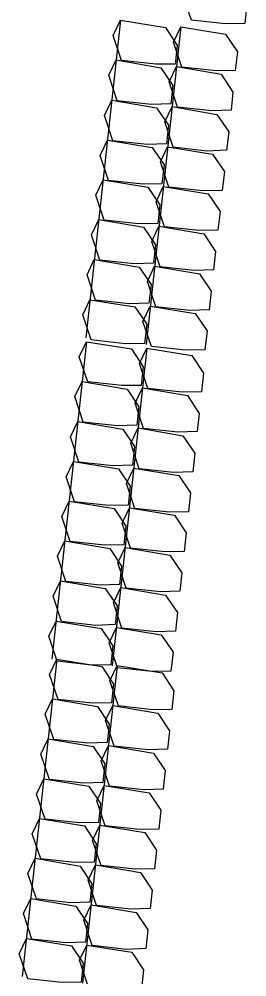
# Model space of a CAD drawing. Extents: x 465700 to 483515, y 488970 to 507540.
# Drawn here: x 481180.6 to 481194.8, y 490341.6 to 490401.6 of the extents above; entities that cross this region are included whole.
import ezdxf

# ---------------------------------------------------------------- set-up
doc = ezdxf.new("R2010")
doc.units = 0
doc.layers.add('Prop Erosion Embankment Toe Protection CELL', color=7, linetype='Continuous')

msp = doc.modelspace()

# ---------------------------------------------------------------- linework, layer by layer
at = {"layer": 'Prop Erosion Embankment Toe Protection CELL'}
for p, q in [((481186.912, 490401.512), (481184.748, 490381.629)), ((481190.689, 490401.101), (481188.525, 490381.218)), ((481184.786, 490381.385), (481182.622, 490361.503)), ((481188.564, 490380.974), (481186.4, 490361.092)), ((481182.931, 490361.504), (481180.767, 490341.621)), ((481186.708, 490361.093), (481184.544, 490341.21))]:
    msp.add_line(p, q, dxfattribs=at)
for points in [[(481194.705, 490401.307), (481193.496, 490401.287), (481191.359, 490401.52), (481190.825, 490403.087), (481191.281, 490404.043), (481194.098, 490403.586), (481194.835, 490402.499), (481194.705, 490401.307)], [(481190.336, 490398.775), (481189.127, 490398.756), (481186.989, 490398.989), (481186.456, 490400.556), (481186.912, 490401.512), (481189.729, 490401.054), (481190.463, 490399.943), (481190.336, 490398.775)], [(481194.113, 490398.364), (481192.904, 490398.345), (481190.767, 490398.577), (481190.233, 490400.144), (481190.689, 490401.101), (481193.506, 490400.643), (481194.241, 490399.532), (481194.113, 490398.364)], [(481190.065, 490396.29), (481188.853, 490396.246), (481186.716, 490396.478), (481186.185, 490398.07), (481186.641, 490399.027), (481189.456, 490398.544), (481190.19, 490397.433), (481190.065, 490396.29)], [(481193.843, 490395.879), (481192.631, 490395.835), (481190.494, 490396.067), (481189.963, 490397.659), (481190.419, 490398.615), (481193.233, 490398.133), (481193.967, 490397.022), (481193.843, 490395.879)], [(481189.792, 490393.78), (481188.58, 490393.736), (481186.443, 490393.968), (481185.912, 490395.56), (481186.368, 490396.516), (481189.182, 490396.034), (481189.919, 490394.948), (481189.792, 490393.78)], [(481193.57, 490393.369), (481192.358, 490393.324), (481190.22, 490393.557), (481189.69, 490395.149), (481190.146, 490396.105), (481192.96, 490395.623), (481193.697, 490394.537), (481193.57, 490393.369)], [(481189.519, 490391.27), (481188.31, 490391.25), (481186.172, 490391.483), (481185.639, 490393.05), (481186.095, 490394.006), (481188.912, 490393.549), (481189.649, 490392.463), (481189.519, 490391.27)], [(481193.296, 490390.858), (481192.087, 490390.839), (481189.95, 490391.072), (481189.416, 490392.639), (481189.872, 490393.595), (481192.689, 490393.137), (481193.426, 490392.051), (481193.296, 490390.858)], [(481189.248, 490388.784), (481188.039, 490388.765), (481185.902, 490388.998), (481185.368, 490390.565), (481185.824, 490391.521), (481188.641, 490391.063), (481189.375, 490389.952), (481189.248, 490388.784)], [(481193.026, 490388.373), (481191.817, 490388.354), (481189.679, 490388.586), (481189.146, 490390.153), (481189.602, 490391.11), (481192.419, 490390.652), (481193.153, 490389.541), (481193.026, 490388.373)], [(481188.978, 490386.299), (481187.766, 490386.255), (481185.628, 490386.488), (481185.098, 490388.079), (481185.554, 490389.036), (481188.368, 490388.553), (481189.102, 490387.442), (481188.978, 490386.299)], [(481192.755, 490385.888), (481191.543, 490385.844), (481189.406, 490386.076), (481188.875, 490387.668), (481189.331, 490388.624), (481192.146, 490388.142), (481192.88, 490387.031), (481192.755, 490385.888)], [(481188.704, 490383.789), (481187.493, 490383.745), (481185.355, 490383.977), (481184.824, 490385.569), (481185.28, 490386.525), (481188.095, 490386.043), (481188.832, 490384.957), (481188.704, 490383.789)], [(481192.482, 490383.378), (481191.27, 490383.334), (481189.133, 490383.566), (481188.602, 490385.158), (481189.058, 490386.114), (481191.872, 490385.632), (481192.609, 490384.546), (481192.482, 490383.378)], [(481188.431, 490381.279), (481187.222, 490381.259), (481185.085, 490381.492), (481184.551, 490383.059), (481185.007, 490384.015), (481187.824, 490383.558), (481188.561, 490382.472), (481188.431, 490381.279)], [(481192.209, 490380.867), (481191, 490380.848), (481188.862, 490381.081), (481188.329, 490382.648), (481188.785, 490383.604), (481191.602, 490383.147), (481192.339, 490382.06), (481192.209, 490380.867)], [(481188.21, 490378.649), (481187.001, 490378.63), (481184.863, 490378.862), (481184.33, 490380.429), (481184.786, 490381.385), (481187.603, 490380.928), (481188.337, 490379.817), (481188.21, 490378.649)], [(481191.988, 490378.238), (481190.779, 490378.218), (481188.641, 490378.451), (481188.108, 490380.018), (481188.564, 490380.974), (481191.381, 490380.517), (481192.115, 490379.406), (481191.988, 490378.238)], [(481187.939, 490376.164), (481186.728, 490376.119), (481184.59, 490376.352), (481184.059, 490377.944), (481184.516, 490378.9), (481187.33, 490378.418), (481188.064, 490377.307), (481187.939, 490376.164)], [(481191.717, 490375.752), (481190.505, 490375.708), (481188.368, 490375.941), (481187.837, 490377.533), (481188.293, 490378.489), (481191.108, 490378.007), (481191.842, 490376.896), (481191.717, 490375.752)], [(481187.666, 490373.653), (481186.454, 490373.609), (481184.317, 490373.842), (481183.786, 490375.434), (481184.242, 490376.39), (481187.057, 490375.908), (481187.793, 490374.822), (481187.666, 490373.653)], [(481191.444, 490373.242), (481190.232, 490373.198), (481188.095, 490373.431), (481187.564, 490375.023), (481188.02, 490375.979), (481190.834, 490375.496), (481191.571, 490374.41), (481191.444, 490373.242)], [(481187.393, 490371.143), (481186.184, 490371.124), (481184.046, 490371.357), (481183.513, 490372.924), (481183.969, 490373.88), (481186.786, 490373.422), (481187.523, 490372.336), (481187.393, 490371.143)], [(481191.171, 490370.732), (481189.962, 490370.713), (481187.824, 490370.945), (481187.291, 490372.512), (481187.747, 490373.469), (481190.564, 490373.011), (481191.301, 490371.925), (481191.171, 490370.732)], [(481187.123, 490368.658), (481185.913, 490368.639), (481183.776, 490368.871), (481183.242, 490370.438), (481183.699, 490371.395), (481186.516, 490370.937), (481187.25, 490369.826), (481187.123, 490368.658)], [(481190.9, 490368.247), (481189.691, 490368.227), (481187.554, 490368.46), (481187.02, 490370.027), (481187.476, 490370.983), (481190.293, 490370.526), (481191.027, 490369.415), (481190.9, 490368.247)], [(481186.852, 490366.173), (481185.64, 490366.129), (481183.503, 490366.361), (481182.972, 490367.953), (481183.428, 490368.909), (481186.242, 490368.427), (481186.976, 490367.316), (481186.852, 490366.173)], [(481190.63, 490365.761), (481189.418, 490365.717), (481187.28, 490365.95), (481186.75, 490367.542), (481187.206, 490368.498), (481190.02, 490368.016), (481190.754, 490366.905), (481190.63, 490365.761)], [(481186.579, 490363.662), (481185.367, 490363.618), (481183.23, 490363.851), (481182.699, 490365.443), (481183.155, 490366.399), (481185.969, 490365.917), (481186.706, 490364.831), (481186.579, 490363.662)], [(481190.356, 490363.251), (481189.145, 490363.207), (481187.007, 490363.44), (481186.476, 490365.032), (481186.932, 490365.988), (481189.747, 490365.505), (481190.484, 490364.419), (481190.356, 490363.251)], [(481186.306, 490361.152), (481185.096, 490361.133), (481182.959, 490361.366), (481182.425, 490362.933), (481182.882, 490363.889), (481185.699, 490363.431), (481186.435, 490362.345), (481186.306, 490361.152)], [(481190.083, 490360.741), (481188.874, 490360.722), (481186.737, 490360.954), (481186.203, 490362.521), (481186.659, 490363.478), (481189.476, 490363.02), (481190.213, 490361.934), (481190.083, 490360.741)], [(481186.355, 490358.767), (481185.146, 490358.748), (481183.008, 490358.981), (481182.475, 490360.548), (481182.931, 490361.504), (481185.748, 490361.046), (481186.482, 490359.935), (481186.355, 490358.767)], [(481190.132, 490358.356), (481188.923, 490358.337), (481186.786, 490358.57), (481186.252, 490360.136), (481186.708, 490361.093), (481189.526, 490360.635), (481190.26, 490359.524), (481190.132, 490358.356)], [(481186.084, 490356.282), (481184.872, 490356.238), (481182.735, 490356.471), (481182.204, 490358.062), (481182.66, 490359.019), (481185.475, 490358.536), (481186.209, 490357.425), (481186.084, 490356.282)], [(481189.862, 490355.871), (481188.65, 490355.827), (481186.513, 490356.059), (481185.982, 490357.651), (481186.438, 490358.607), (481189.252, 490358.125), (481189.986, 490357.014), (481189.862, 490355.871)], [(481185.811, 490353.772), (481184.599, 490353.728), (481182.462, 490353.96), (481181.931, 490355.552), (481182.387, 490356.508), (481185.201, 490356.026), (481185.938, 490354.94), (481185.811, 490353.772)], [(481189.589, 490353.361), (481188.377, 490353.317), (481186.239, 490353.549), (481185.709, 490355.141), (481186.165, 490356.097), (481188.979, 490355.615), (481189.716, 490354.529), (481189.589, 490353.361)], [(481185.538, 490351.262), (481184.329, 490351.242), (481182.191, 490351.475), (481181.658, 490353.042), (481182.114, 490353.998), (481184.931, 490353.541), (481185.668, 490352.455), (481185.538, 490351.262)], [(481189.315, 490350.85), (481188.106, 490350.831), (481185.969, 490351.064), (481185.435, 490352.631), (481185.892, 490353.587), (481188.709, 490353.13), (481189.445, 490352.043), (481189.315, 490350.85)], [(481185.267, 490348.776), (481184.058, 490348.757), (481181.921, 490348.99), (481181.387, 490350.557), (481181.843, 490351.513), (481184.66, 490351.055), (481185.394, 490349.944), (481185.267, 490348.776)], [(481189.045, 490348.365), (481187.836, 490348.346), (481185.698, 490348.579), (481185.165, 490350.145), (481185.621, 490351.102), (481188.438, 490350.644), (481189.172, 490349.533), (481189.045, 490348.365)], [(481184.997, 490346.291), (481183.785, 490346.247), (481181.648, 490346.48), (481181.117, 490348.071), (481181.573, 490349.028), (481184.387, 490348.545), (481185.121, 490347.434), (481184.997, 490346.291)], [(481188.774, 490345.88), (481187.563, 490345.836), (481185.425, 490346.068), (481184.894, 490347.66), (481185.35, 490348.616), (481188.165, 490348.134), (481188.899, 490347.023), (481188.774, 490345.88)], [(481184.724, 490343.781), (481183.512, 490343.737), (481181.374, 490343.969), (481180.843, 490345.561), (481181.3, 490346.517), (481184.114, 490346.035), (481184.851, 490344.949), (481184.724, 490343.781)], [(481188.501, 490343.37), (481187.289, 490343.326), (481185.152, 490343.558), (481184.621, 490345.15), (481185.077, 490346.106), (481187.892, 490345.624), (481188.628, 490344.538), (481188.501, 490343.37)], [(481184.45, 490341.271), (481183.241, 490341.251), (481181.104, 490341.484), (481180.57, 490343.051), (481181.026, 490344.007), (481183.843, 490343.55), (481184.58, 490342.464), (481184.45, 490341.271)], [(481188.228, 490340.86), (481187.019, 490340.84), (481184.881, 490341.073), (481184.348, 490342.64), (481184.804, 490343.596), (481187.621, 490343.139), (481188.358, 490342.052), (481188.228, 490340.86)]]:
    msp.add_lwpolyline(points, dxfattribs=at)

doc.saveas('drawing.dxf')
